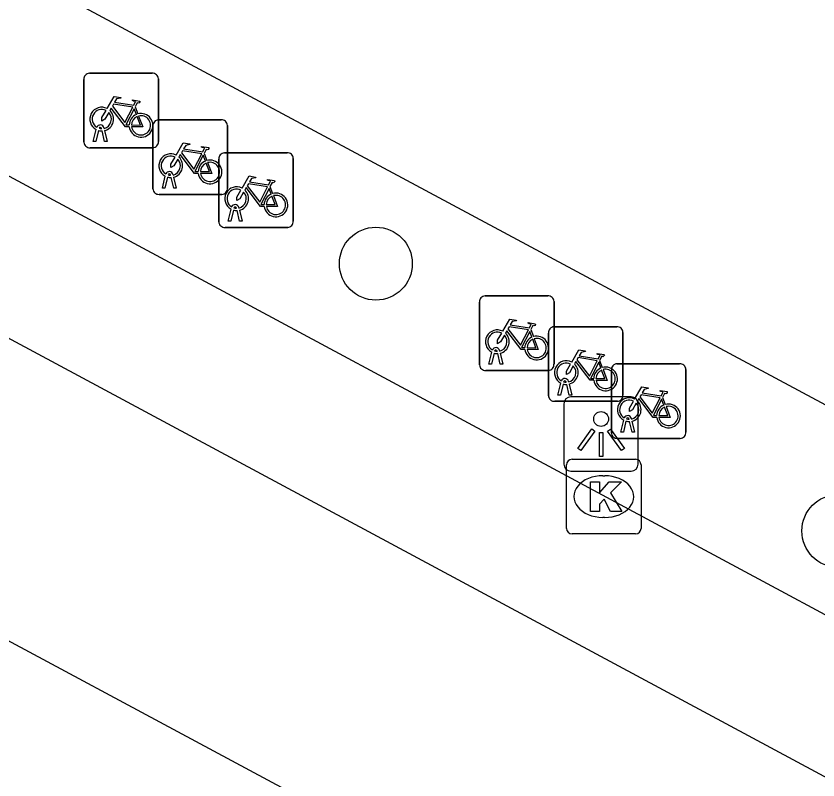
# Model space of a CAD drawing. Extents: x 159489 to 160304, y 383826 to 384530.
# Drawn here: x 159956.52 to 159967.28, y 384124.85 to 384135.1 of the extents above; entities that cross this region are included whole.
import ezdxf

# ---------------------------------------------------------------- set-up
doc = ezdxf.new("R2010")
doc.units = 0
for name, color, linetype in [('IMGEO_Boom', 7, 'Continuous'), ('IMGEO_Fietsenrek', 7, 'Continuous'), ('IMGEO_Kolk', 7, 'Continuous'), ('IMGEO_Lichtpunt', 7, 'Continuous'), ('IMGEO_Rijbaan_lokaal_gesloten', 7, 'Continuous'), ('IMGEO_Voetpad_open', 7, 'Continuous')]:
    doc.layers.add(name, color=color, linetype=linetype)

msp = doc.modelspace()

# ---------------------------------------------------------------- linework, layer by layer
at = {"layer": 'IMGEO_Boom'}
for centre in [(159961.349, 384131.777), (159967.554, 384128.192)]:
    msp.add_circle(centre, 0.489, dxfattribs=at)
at = {"layer": 'IMGEO_Fietsenrek'}
for p, q in [((159957.506, 384134.332), (159958.347, 384134.332)), ((159958.347, 384134.332), (159957.506, 384134.332)), ((159957.431, 384133.407), (159957.431, 384134.248)), ((159957.431, 384134.248), (159957.431, 384133.407)), ((159958.431, 384134.257), (159958.431, 384133.416)), ((159958.431, 384133.416), (159958.431, 384134.257)), ((159958.118, 384133.881), (159958.154, 384133.786)), ((159958.432, 384133.707), (159959.273, 384133.707)), ((159959.273, 384133.707), (159958.432, 384133.707)), ((159957.558, 384133.416), (159957.597, 384133.576)), ((159957.627, 384133.564), (159957.592, 384133.416)), ((159957.669, 384133.588), (159957.668, 384133.592)), ((159957.71, 384133.416), (159957.676, 384133.558)), ((159957.7, 384133.599), (159957.701, 384133.592)), ((159957.708, 384133.562), (159957.743, 384133.416)), ((159958.357, 384132.782), (159958.357, 384133.623)), ((159958.357, 384133.623), (159958.357, 384132.782)), ((159959.357, 384133.632), (159959.357, 384132.791)), ((159959.357, 384132.791), (159959.357, 384133.632)), ((159957.592, 384133.416), (159957.558, 384133.416)), ((159957.743, 384133.416), (159957.71, 384133.416)), ((159958.356, 384133.332), (159957.515, 384133.332)), ((159957.515, 384133.332), (159958.356, 384133.332)), ((159959.044, 384133.256), (159959.08, 384133.161)), ((159959.316, 384133.264), (159960.157, 384133.264)), ((159960.157, 384133.264), (159959.316, 384133.264)), ((159959.241, 384132.339), (159959.241, 384133.18)), ((159959.241, 384133.18), (159959.241, 384132.339)), ((159960.241, 384133.189), (159960.241, 384132.348)), ((159960.241, 384132.348), (159960.241, 384133.189)), ((159958.484, 384132.791), (159958.523, 384132.951)), ((159958.553, 384132.939), (159958.518, 384132.791)), ((159958.595, 384132.963), (159958.594, 384132.967)), ((159958.636, 384132.791), (159958.602, 384132.933)), ((159958.626, 384132.974), (159958.627, 384132.967)), ((159958.634, 384132.937), (159958.669, 384132.791)), ((159959.928, 384132.813), (159959.964, 384132.718)), ((159959.282, 384132.707), (159958.441, 384132.707)), ((159958.441, 384132.707), (159959.282, 384132.707)), ((159958.518, 384132.791), (159958.484, 384132.791)), ((159958.669, 384132.791), (159958.636, 384132.791)), ((159959.368, 384132.348), (159959.407, 384132.508)), ((159959.437, 384132.496), (159959.402, 384132.348)), ((159959.479, 384132.52), (159959.478, 384132.524)), ((159959.52, 384132.348), (159959.486, 384132.49)), ((159959.51, 384132.531), (159959.511, 384132.524)), ((159959.518, 384132.494), (159959.553, 384132.348)), ((159960.166, 384132.264), (159959.325, 384132.264)), ((159959.325, 384132.264), (159960.166, 384132.264)), ((159959.402, 384132.348), (159959.368, 384132.348)), ((159959.553, 384132.348), (159959.52, 384132.348)), ((159962.814, 384131.345), (159963.655, 384131.345)), ((159963.655, 384131.345), (159962.814, 384131.345)), ((159962.739, 384130.42), (159962.739, 384131.261)), ((159962.739, 384131.261), (159962.739, 384130.42)), ((159963.739, 384131.27), (159963.739, 384130.429)), ((159963.739, 384130.429), (159963.739, 384131.27)), ((159963.426, 384130.894), (159963.462, 384130.799)), ((159963.739, 384130.931), (159964.58, 384130.931)), ((159964.58, 384130.931), (159963.739, 384130.931)), ((159963.664, 384130.006), (159963.664, 384130.847)), ((159963.664, 384130.847), (159963.664, 384130.006)), ((159964.664, 384130.856), (159964.664, 384130.015)), ((159964.664, 384130.015), (159964.664, 384130.856)), ((159962.866, 384130.429), (159962.905, 384130.589)), ((159962.935, 384130.577), (159962.9, 384130.429)), ((159962.977, 384130.601), (159962.976, 384130.605)), ((159963.018, 384130.429), (159962.984, 384130.571)), ((159963.008, 384130.612), (159963.009, 384130.605)), ((159963.016, 384130.575), (159963.051, 384130.429)), ((159964.351, 384130.48), (159964.387, 384130.385)), ((159964.583, 384130.434), (159965.424, 384130.434)), ((159965.424, 384130.434), (159964.583, 384130.434)), ((159963.664, 384130.345), (159962.823, 384130.345)), ((159962.823, 384130.345), (159963.664, 384130.345)), ((159962.9, 384130.429), (159962.866, 384130.429)), ((159963.051, 384130.429), (159963.018, 384130.429)), ((159964.508, 384129.509), (159964.508, 384130.35)), ((159964.508, 384130.35), (159964.508, 384129.509)), ((159965.508, 384130.359), (159965.508, 384129.518)), ((159965.508, 384129.518), (159965.508, 384130.359)), ((159963.791, 384130.015), (159963.83, 384130.175)), ((159963.86, 384130.163), (159963.825, 384130.015)), ((159963.902, 384130.187), (159963.901, 384130.191)), ((159963.943, 384130.015), (159963.909, 384130.157)), ((159963.933, 384130.198), (159963.934, 384130.191)), ((159963.941, 384130.161), (159963.976, 384130.015)), ((159963.825, 384130.015), (159963.791, 384130.015)), ((159963.976, 384130.015), (159963.943, 384130.015)), ((159964.589, 384129.931), (159963.748, 384129.931)), ((159963.748, 384129.931), (159964.589, 384129.931)), ((159965.195, 384129.983), (159965.231, 384129.888)), ((159964.746, 384129.69), (159964.745, 384129.694)), ((159964.777, 384129.701), (159964.778, 384129.694)), ((159964.635, 384129.518), (159964.674, 384129.678)), ((159964.704, 384129.666), (159964.669, 384129.518)), ((159964.787, 384129.518), (159964.753, 384129.66)), ((159964.785, 384129.664), (159964.82, 384129.518)), ((159964.669, 384129.518), (159964.635, 384129.518)), ((159964.82, 384129.518), (159964.787, 384129.518)), ((159965.433, 384129.434), (159964.592, 384129.434)), ((159964.592, 384129.434), (159965.433, 384129.434))]:
    msp.add_line(p, q, dxfattribs=at)
for points in [[(159957.744, 384133.858), (159957.839, 384134.022), (159957.925, 384134.008), (159957.927, 384133.999), (159957.871, 384133.988), (159957.844, 384133.943), (159958.1, 384133.902)], [(159958.087, 384133.877), (159957.83, 384133.918), (159957.813, 384133.889), (159957.98, 384133.669), (159958.087, 384133.877)], [(159958.1, 384133.902), (159958.125, 384133.951), (159958.119, 384133.955), (159958.096, 384133.959), (159958.084, 384133.966), (159958.083, 384133.969), (159958.085, 384133.974), (159958.18, 384133.959), (159958.182, 384133.949), (159958.172, 384133.936), (159958.16, 384133.93), (159958.146, 384133.936), (159958.118, 384133.881)], [(159957.765, 384133.806), (159957.713, 384133.716), (159957.673, 384133.691), (159957.674, 384133.738), (159957.729, 384133.832)], [(159958.04, 384133.614), (159957.99, 384133.614), (159957.799, 384133.865), (159957.78, 384133.833)], [(159958.135, 384133.779), (159958.105, 384133.856), (159957.996, 384133.638), (159958.039, 384133.638)], [(159958.069, 384133.638), (159958.189, 384133.637), (159958.145, 384133.751)], [(159958.165, 384133.758), (159958.22, 384133.613), (159958.07, 384133.613)], [(159958.67, 384133.233), (159958.765, 384133.397), (159958.851, 384133.383), (159958.853, 384133.374), (159958.797, 384133.363), (159958.77, 384133.318), (159959.026, 384133.277)], [(159959.026, 384133.277), (159959.051, 384133.326), (159959.045, 384133.33), (159959.022, 384133.334), (159959.01, 384133.341), (159959.009, 384133.344), (159959.011, 384133.349), (159959.106, 384133.334), (159959.108, 384133.324), (159959.098, 384133.311), (159959.086, 384133.305), (159959.072, 384133.311), (159959.044, 384133.256)], [(159958.966, 384132.989), (159958.916, 384132.989), (159958.725, 384133.24), (159958.706, 384133.208)], [(159959.013, 384133.252), (159958.756, 384133.293), (159958.739, 384133.264), (159958.906, 384133.044), (159959.013, 384133.252)], [(159959.061, 384133.154), (159959.031, 384133.231), (159958.922, 384133.013), (159958.965, 384133.013)], [(159958.691, 384133.181), (159958.639, 384133.091), (159958.599, 384133.066), (159958.6, 384133.113), (159958.655, 384133.207)], [(159958.995, 384133.013), (159959.115, 384133.012), (159959.071, 384133.126)], [(159959.091, 384133.133), (159959.146, 384132.988), (159958.996, 384132.988)], [(159959.554, 384132.79), (159959.649, 384132.954), (159959.735, 384132.94), (159959.737, 384132.931), (159959.681, 384132.92), (159959.654, 384132.875), (159959.91, 384132.834)], [(159959.897, 384132.809), (159959.64, 384132.85), (159959.623, 384132.821), (159959.79, 384132.601), (159959.897, 384132.809)], [(159959.91, 384132.834), (159959.935, 384132.883), (159959.929, 384132.887), (159959.906, 384132.891), (159959.894, 384132.898), (159959.893, 384132.901), (159959.895, 384132.906), (159959.99, 384132.891), (159959.992, 384132.881), (159959.982, 384132.868), (159959.97, 384132.862), (159959.956, 384132.868), (159959.928, 384132.813)], [(159959.575, 384132.738), (159959.523, 384132.648), (159959.483, 384132.623), (159959.484, 384132.67), (159959.539, 384132.764)], [(159959.85, 384132.546), (159959.8, 384132.546), (159959.609, 384132.797), (159959.59, 384132.765)], [(159959.945, 384132.711), (159959.915, 384132.788), (159959.806, 384132.57), (159959.849, 384132.57)], [(159959.879, 384132.57), (159959.999, 384132.569), (159959.955, 384132.683)], [(159959.975, 384132.69), (159960.03, 384132.545), (159959.88, 384132.545)], [(159963.052, 384130.871), (159963.147, 384131.035), (159963.233, 384131.021), (159963.235, 384131.012), (159963.179, 384131.001), (159963.152, 384130.956), (159963.408, 384130.915)], [(159963.408, 384130.915), (159963.433, 384130.964), (159963.427, 384130.968), (159963.404, 384130.972), (159963.392, 384130.979), (159963.391, 384130.982), (159963.393, 384130.987), (159963.488, 384130.972), (159963.49, 384130.962), (159963.48, 384130.949), (159963.468, 384130.943), (159963.454, 384130.949), (159963.426, 384130.894)], [(159963.348, 384130.627), (159963.298, 384130.627), (159963.107, 384130.878), (159963.088, 384130.846)], [(159963.395, 384130.89), (159963.138, 384130.931), (159963.121, 384130.902), (159963.288, 384130.682), (159963.395, 384130.89)], [(159963.443, 384130.792), (159963.413, 384130.869), (159963.304, 384130.651), (159963.347, 384130.651)], [(159963.073, 384130.819), (159963.021, 384130.729), (159962.981, 384130.704), (159962.982, 384130.751), (159963.037, 384130.845)], [(159963.377, 384130.651), (159963.497, 384130.65), (159963.453, 384130.764)], [(159963.473, 384130.771), (159963.528, 384130.626), (159963.378, 384130.626)], [(159963.977, 384130.457), (159964.072, 384130.621), (159964.158, 384130.607), (159964.16, 384130.598), (159964.104, 384130.587), (159964.077, 384130.542), (159964.333, 384130.501)], [(159964.333, 384130.501), (159964.358, 384130.55), (159964.352, 384130.554), (159964.329, 384130.558), (159964.317, 384130.565), (159964.316, 384130.568), (159964.318, 384130.573), (159964.413, 384130.558), (159964.415, 384130.548), (159964.405, 384130.535), (159964.393, 384130.529), (159964.379, 384130.535), (159964.351, 384130.48)], [(159964.273, 384130.213), (159964.223, 384130.213), (159964.032, 384130.464), (159964.013, 384130.432)], [(159964.32, 384130.476), (159964.063, 384130.517), (159964.046, 384130.488), (159964.213, 384130.268), (159964.32, 384130.476)], [(159964.368, 384130.378), (159964.338, 384130.455), (159964.229, 384130.237), (159964.272, 384130.237)], [(159963.998, 384130.405), (159963.946, 384130.315), (159963.906, 384130.29), (159963.907, 384130.337), (159963.962, 384130.431)], [(159964.302, 384130.237), (159964.422, 384130.236), (159964.378, 384130.35)], [(159964.398, 384130.357), (159964.453, 384130.212), (159964.303, 384130.212)], [(159964.821, 384129.96), (159964.916, 384130.124), (159965.002, 384130.11), (159965.004, 384130.101), (159964.948, 384130.09), (159964.921, 384130.045), (159965.177, 384130.004)], [(159965.164, 384129.979), (159964.907, 384130.02), (159964.89, 384129.991), (159965.057, 384129.771), (159965.164, 384129.979)], [(159965.177, 384130.004), (159965.202, 384130.053), (159965.196, 384130.057), (159965.173, 384130.061), (159965.161, 384130.068), (159965.16, 384130.071), (159965.162, 384130.076), (159965.257, 384130.061), (159965.259, 384130.051), (159965.249, 384130.038), (159965.237, 384130.032), (159965.223, 384130.038), (159965.195, 384129.983)], [(159964.842, 384129.908), (159964.79, 384129.818), (159964.75, 384129.793), (159964.751, 384129.84), (159964.806, 384129.934)], [(159965.117, 384129.716), (159965.067, 384129.716), (159964.876, 384129.967), (159964.857, 384129.935)], [(159965.212, 384129.881), (159965.182, 384129.958), (159965.073, 384129.74), (159965.116, 384129.74)], [(159965.146, 384129.74), (159965.266, 384129.739), (159965.222, 384129.853)], [(159965.242, 384129.86), (159965.297, 384129.715), (159965.147, 384129.715)]]:
    msp.add_lwpolyline(points, dxfattribs=at)
for centre, radius, start, end in [((159957.509, 384134.254), 0.0779, 92.4484, 184.2845), ((159957.509, 384134.254), 0.0779, 92.4484, 184.2845), ((159958.353, 384134.254), 0.0779, 2.4484, 94.2845), ((159958.353, 384134.254), 0.0779, 2.4484, 94.2845), ((159957.671, 384133.717), 0.159, 62.6766, 242.1369), ((159957.671, 384133.717), 0.129, 63.3192, 238.903), ((159957.671, 384133.717), 0.129, 283.6043, 43.4302), ((159957.671, 384133.717), 0.159, 283.5766, 46.6042), ((159958.198, 384133.633), 0.159, 113.3408, 178.3217), ((159958.198, 384133.633), 0.159, 187.0065, 105.7708), ((159958.198, 384133.633), 0.129, 113.923, 177.9556), ((159958.198, 384133.633), 0.129, 188.6715, 104.5883), ((159958.435, 384133.629), 0.0779, 92.4484, 184.2845), ((159958.435, 384133.629), 0.0779, 92.4484, 184.2845), ((159959.279, 384133.629), 0.0779, 2.4484, 94.2845), ((159959.279, 384133.629), 0.0779, 2.4484, 94.2845), ((159957.651, 384133.588), 0.0499, 12.8025, 158.6934), ((159957.671, 384133.717), 0.159, 253.9967, 271.7867), ((159957.651, 384133.588), 0.0174, 12.8025, 163.4502), ((159957.671, 384133.717), 0.129, 253.415, 269.0204), ((159957.509, 384133.41), 0.0779, 182.4484, 274.2845), ((159957.509, 384133.41), 0.0779, 182.4484, 274.2845), ((159958.353, 384133.41), 0.0779, 272.4484, 4.2845), ((159958.353, 384133.41), 0.0779, 272.4484, 4.2845), ((159958.597, 384133.092), 0.159, 62.6766, 242.1369), ((159959.319, 384133.186), 0.0779, 92.4484, 184.2845), ((159959.319, 384133.186), 0.0779, 92.4484, 184.2845), ((159960.163, 384133.186), 0.0779, 2.4484, 94.2845), ((159960.163, 384133.186), 0.0779, 2.4484, 94.2845), ((159958.597, 384133.092), 0.129, 63.3192, 238.903), ((159958.597, 384133.092), 0.129, 283.6043, 43.4302), ((159958.597, 384133.092), 0.159, 283.5766, 46.6042), ((159959.124, 384133.008), 0.159, 113.3408, 178.3217), ((159959.124, 384133.008), 0.159, 187.0065, 105.7708), ((159959.124, 384133.008), 0.129, 113.923, 177.9556), ((159959.124, 384133.008), 0.129, 188.6715, 104.5883), ((159958.577, 384132.963), 0.0499, 12.8025, 158.6934), ((159958.597, 384133.092), 0.159, 253.9967, 271.7867), ((159958.577, 384132.963), 0.0174, 12.8025, 163.4502), ((159958.597, 384133.092), 0.129, 253.415, 269.0204), ((159959.481, 384132.649), 0.159, 62.6766, 242.1369), ((159958.435, 384132.785), 0.0779, 182.4484, 274.2845), ((159958.435, 384132.785), 0.0779, 182.4484, 274.2845), ((159959.279, 384132.785), 0.0779, 272.4484, 4.2845), ((159959.279, 384132.785), 0.0779, 272.4484, 4.2845), ((159959.481, 384132.649), 0.129, 63.3192, 238.903), ((159959.481, 384132.649), 0.129, 283.6043, 43.4302), ((159959.481, 384132.649), 0.159, 283.5766, 46.6042), ((159960.008, 384132.565), 0.159, 113.3408, 178.3217), ((159960.008, 384132.565), 0.159, 187.0065, 105.7708), ((159960.008, 384132.565), 0.129, 188.6715, 104.5883), ((159960.008, 384132.565), 0.129, 113.923, 177.9556), ((159959.461, 384132.52), 0.0499, 12.8025, 158.6934), ((159959.481, 384132.649), 0.159, 253.9967, 271.7867), ((159959.461, 384132.52), 0.0174, 12.8025, 163.4502), ((159959.481, 384132.649), 0.129, 253.415, 269.0204), ((159959.319, 384132.342), 0.0779, 182.4484, 274.2845), ((159959.319, 384132.342), 0.0779, 182.4484, 274.2845), ((159960.163, 384132.342), 0.0779, 272.4484, 4.2845), ((159960.163, 384132.342), 0.0779, 272.4484, 4.2845), ((159962.817, 384131.267), 0.0779, 92.4484, 184.2845), ((159962.817, 384131.267), 0.0779, 92.4484, 184.2845), ((159963.661, 384131.267), 0.0779, 2.4484, 94.2845), ((159963.661, 384131.267), 0.0779, 2.4484, 94.2845), ((159962.979, 384130.73), 0.159, 62.6766, 242.1369), ((159963.742, 384130.853), 0.0779, 92.4484, 184.2845), ((159963.742, 384130.853), 0.0779, 92.4484, 184.2845), ((159964.586, 384130.853), 0.0779, 2.4484, 94.2845), ((159964.586, 384130.853), 0.0779, 2.4484, 94.2845), ((159962.979, 384130.73), 0.129, 63.3192, 238.903), ((159962.979, 384130.73), 0.129, 283.6043, 43.4302), ((159962.979, 384130.73), 0.159, 283.5766, 46.6042), ((159963.506, 384130.646), 0.159, 113.3408, 178.3217), ((159963.506, 384130.646), 0.159, 187.0065, 105.7708), ((159963.506, 384130.646), 0.129, 113.923, 177.9556), ((159963.506, 384130.646), 0.129, 188.6715, 104.5883), ((159962.959, 384130.601), 0.0499, 12.8025, 158.6934), ((159962.979, 384130.73), 0.159, 253.9967, 271.7867), ((159962.959, 384130.601), 0.0174, 12.8025, 163.4502), ((159962.979, 384130.73), 0.129, 253.415, 269.0204), ((159963.904, 384130.316), 0.159, 62.6766, 242.1369), ((159963.904, 384130.316), 0.129, 63.3192, 238.903), ((159964.586, 384130.356), 0.0779, 92.4484, 184.2845), ((159964.586, 384130.356), 0.0779, 92.4484, 184.2845), ((159965.43, 384130.356), 0.0779, 2.4484, 94.2845), ((159965.43, 384130.356), 0.0779, 2.4484, 94.2845), ((159962.817, 384130.423), 0.0779, 182.4484, 274.2845), ((159962.817, 384130.423), 0.0779, 182.4484, 274.2845), ((159963.661, 384130.423), 0.0779, 272.4484, 4.2845), ((159963.661, 384130.423), 0.0779, 272.4484, 4.2845), ((159963.904, 384130.316), 0.129, 283.6043, 43.4302), ((159963.904, 384130.316), 0.159, 283.5766, 46.6042), ((159964.431, 384130.232), 0.159, 113.3408, 178.3217), ((159964.431, 384130.232), 0.159, 187.0065, 105.7708), ((159964.431, 384130.232), 0.129, 113.923, 177.9556), ((159964.431, 384130.232), 0.129, 188.6715, 104.5883), ((159963.884, 384130.187), 0.0499, 12.8025, 158.6934), ((159963.904, 384130.316), 0.159, 253.9967, 271.7867), ((159963.884, 384130.187), 0.0174, 12.8025, 163.4502), ((159963.904, 384130.316), 0.129, 253.415, 269.0204), ((159963.742, 384130.009), 0.0779, 182.4484, 274.2845), ((159963.742, 384130.009), 0.0779, 182.4484, 274.2845), ((159964.586, 384130.009), 0.0779, 272.4484, 4.2845), ((159964.586, 384130.009), 0.0779, 272.4484, 4.2845), ((159964.748, 384129.819), 0.159, 62.6766, 242.1369), ((159964.748, 384129.819), 0.129, 63.3192, 238.903), ((159964.748, 384129.819), 0.129, 283.6043, 43.4302), ((159964.748, 384129.819), 0.159, 283.5766, 46.6042), ((159965.275, 384129.735), 0.159, 187.0065, 105.7708), ((159965.275, 384129.735), 0.159, 113.3408, 178.3217), ((159965.275, 384129.735), 0.129, 113.923, 177.9556), ((159965.275, 384129.735), 0.129, 188.6715, 104.5883), ((159964.728, 384129.69), 0.0499, 12.8025, 158.6934), ((159964.728, 384129.69), 0.0174, 12.8025, 163.4502), ((159964.748, 384129.819), 0.129, 253.415, 269.0204), ((159964.748, 384129.819), 0.159, 253.9967, 271.7867), ((159964.586, 384129.512), 0.0779, 182.4484, 274.2845), ((159964.586, 384129.512), 0.0779, 182.4484, 274.2845), ((159965.43, 384129.512), 0.0779, 272.4484, 4.2845), ((159965.43, 384129.512), 0.0779, 272.4484, 4.2845)]:
    msp.add_arc(centre, radius, start, end, dxfattribs=at)
at = {"layer": 'IMGEO_Kolk'}
for p, q in [((159963.981, 384129.153), (159964.833, 384129.153)), ((159963.906, 384128.227), (159963.906, 384129.079)), ((159964.907, 384129.079), (159964.907, 384128.227)), ((159964.394, 384128.933), (159964.419, 384128.933)), ((159964.417, 384128.373), (159964.392, 384128.373)), ((159964.833, 384128.153), (159963.981, 384128.153))]:
    msp.add_line(p, q, dxfattribs=at)
for points in [[(159963.981, 384129.153), (159964.833, 384129.153)], [(159963.906, 384128.227), (159963.906, 384129.079)], [(159964.907, 384129.079), (159964.907, 384128.227)], [(159964.227, 384128.853), (159964.35, 384128.853), (159964.35, 384128.702), (159964.48, 384128.853), (159964.644, 384128.853), (159964.498, 384128.702), (159964.651, 384128.453), (159964.499, 384128.453), (159964.414, 384128.617), (159964.35, 384128.55), (159964.35, 384128.453), (159964.227, 384128.453), (159964.227, 384128.853)], [(159964.833, 384128.153), (159963.981, 384128.153)]]:
    msp.add_lwpolyline(points, dxfattribs=at)
for centre, start, end in [((159963.983, 384129.077), 91.552, 178.448), ((159963.983, 384129.077), 91.552, 178.448), ((159964.831, 384129.077), 1.552, 88.448), ((159964.831, 384129.077), 1.552, 88.448), ((159963.983, 384128.229), 181.552, 268.448), ((159963.983, 384128.229), 181.552, 268.448), ((159964.831, 384128.229), 271.552, 358.448), ((159964.831, 384128.229), 271.552, 358.448)]:
    msp.add_arc(centre, 0.0765, start, end, dxfattribs=at)
for centre, major_axis, ratio, start_param, end_param in [((159964.393, 384128.653), (-0.387, 0.002), 0.722429, 4.712389, 7.853982), ((159964.418, 384128.653), (-0.39, 0.002), 0.717154, 1.570796, 4.712389)]:
    msp.add_ellipse(centre, major_axis=major_axis, ratio=ratio, start_param=start_param, end_param=end_param, dxfattribs=at)
at = {"layer": 'IMGEO_Lichtpunt'}
for p, q in [((159963.872, 384129.896), (159963.872, 384129.089)), ((159963.872, 384129.896), (159963.872, 384129.089)), ((159964.774, 384129.991), (159963.966, 384129.991)), ((159964.774, 384129.991), (159963.966, 384129.991)), ((159964.868, 384129.089), (159964.868, 384129.896)), ((159964.868, 384129.089), (159964.868, 384129.896)), ((159963.966, 384128.995), (159964.774, 384128.995)), ((159963.966, 384128.995), (159964.774, 384128.995))]:
    msp.add_line(p, q, dxfattribs=at)
for points in [[(159964.246, 384129.56), (159964.285, 384129.532), (159964.097, 384129.27), (159964.059, 384129.297), (159964.246, 384129.56)], [(159964.348, 384129.512), (159964.395, 384129.512), (159964.395, 384129.19), (159964.348, 384129.19), (159964.348, 384129.512)], [(159964.458, 384129.532), (159964.496, 384129.559), (159964.683, 384129.297), (159964.644, 384129.269), (159964.458, 384129.532)]]:
    msp.add_lwpolyline(points, dxfattribs=at)
msp.add_circle((159964.371, 384129.694), 0.0994, dxfattribs=at)
for centre, start, end in [((159963.966, 384129.896), 90, 180), ((159963.966, 384129.896), 90, 180), ((159964.774, 384129.896), 0, 90), ((159964.774, 384129.896), 0, 90), ((159963.966, 384129.089), 180, 270), ((159963.966, 384129.089), 180, 270), ((159964.774, 384129.089), 270, 0), ((159964.774, 384129.089), 270, 360)]:
    msp.add_arc(centre, 0.0946, start, end, dxfattribs=at)
at = {"layer": 'IMGEO_Rijbaan_lokaal_gesloten'}
for points in [[(159998.32, 384113.209), (159991.549, 384116.926), (159897.742, 384167.217), (159900.602, 384172.559), (159905.438, 384169.984), (159910.698, 384167.182), (160001.178, 384118.557)], [(159970.012, 384125.655), (159969.104, 384123.965), (159911.095, 384155.132), (159912.004, 384156.822)], [(159966.662, 384121.216), (159948.486, 384130.974), (159941.411, 384134.785)]]:
    msp.add_lwpolyline(points, dxfattribs=at)
at = {"layer": 'IMGEO_Voetpad_open'}
msp.add_lwpolyline([(159912.004, 384156.822), (159970.012, 384125.655)], dxfattribs=at)

doc.saveas('drawing.dxf')
